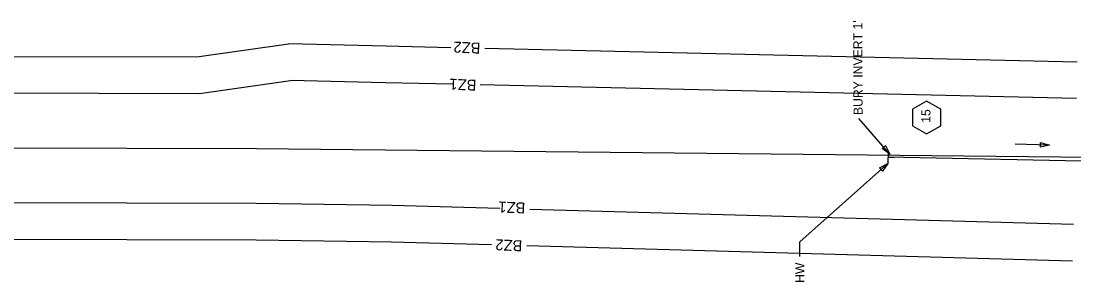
# Model space of a CAD drawing. Extents: x 2384780 to 2405432, y 547869 to 573706.
# Drawn here: x 2394668 to 2395243, y 555949 to 556092 of the extents above; entities that cross this region are included whole.
import ezdxf

# ---------------------------------------------------------------- set-up
doc = ezdxf.new("R2010")
doc.units = 0
for name, color, linetype in [('Old_Level_1', 7, 'Continuous'), ('Old_Level_5', 7, 'Continuous'), ('Old_Level_6', 7, 'Continuous'), ('Prop Buffer Zone 1', 7, 'Continuous'), ('Prop Buffer Zone 2', 7, 'Continuous'), ('Prop Drainage Box Number Symbol CELL', 7, 'Continuous'), ('Prop Drop Inlet Text', 7, 'Continuous')]:
    doc.layers.add(name, color=color, linetype=linetype)

# ---------------------------------------------------------------- blocks, each defined once
blk = doc.blocks.new('HDWL')
at = {"layer": 'Old_Level_1'}
for p, q in [((0, 0), (-0.0685, 0)), ((0, -0.0655), (0, 0.0685))]:
    blk.add_line(p, q, dxfattribs=at)

msp = doc.modelspace()

# ---------------------------------------------------------------- linework, layer by layer
at = {"layer": 'Old_Level_1'}
msp.add_line((2395290.01, 556014.67), (2395141.67, 556017.68), dxfattribs=at)
at = {"layer": 'Old_Level_5'}
for p, q in [((2395142.71, 556019.36), (2395125.84, 556038.84)), ((2395230.06, 556024.2), (2395211.28, 556024.86)), ((2395141.6, 556014.25), (2395093.54, 555971.35)), ((2395093.54, 555963.24), (2395093.54, 555971.35))]:
    msp.add_line(p, q, dxfattribs=at)
for points in [[(2395140.38, 556023.95), (2395142.71, 556019.36), (2395138.49, 556022.32)], [(2395225.1, 556025.62), (2395230.06, 556024.2), (2395225.02, 556023.13)], [(2395137.03, 556011.86), (2395141.6, 556014.25), (2395138.7, 556009.99)]]:
    msp.add_lwpolyline(points, close=True, dxfattribs=at)
at = {"layer": 'Old_Level_6'}
msp.add_line((2393649.44, 556025.71), (2394796.41, 556022.42), dxfattribs=at)
msp.add_lwpolyline([(2394796.41, 556022.42), (2395710.73, 556012.84), (2395741.36, 556012.58)], dxfattribs=at)
at = {"layer": 'Prop Buffer Zone 1'}
for p, q in [((2394765.23, 556052.51), (2394815.04, 556059.66)), ((2393649.52, 556055.71), (2394765.23, 556052.51)), ((2393649.35, 555995.71), (2394796.33, 555992.42))]:
    msp.add_line(p, q, dxfattribs=at)
for points in [[(2394903.56, 556057.52), (2394866.81, 556058.37), (2394815.04, 556059.66)], [(2395244.75, 556049.69), (2394918.67, 556057.18)], [(2394796.33, 555992.42), (2394870.65, 555991.31), (2394929.55, 555989.67)], [(2394945.84, 555989.21), (2395243.2, 555980.91)]]:
    msp.add_lwpolyline(points, dxfattribs=at)
at = {"layer": 'Prop Buffer Zone 2'}
for p, q in [((2394763.83, 556072.51), (2394813.86, 556079.7)), ((2393649.58, 556075.71), (2394763.83, 556072.51)), ((2393649.29, 555975.71), (2394796.27, 555972.42))]:
    msp.add_line(p, q, dxfattribs=at)
for points in [[(2394902.65, 556077.55), (2394867.27, 556078.36), (2394813.86, 556079.7)], [(2395245.21, 556069.68), (2394921.22, 556077.12)], [(2394796.27, 555972.42), (2394870.09, 555971.32), (2394924.91, 555969.79)], [(2394944.25, 555969.25), (2395242.64, 555960.92)]]:
    msp.add_lwpolyline(points, dxfattribs=at)
at = {"layer": 'Prop Drainage Box Number Symbol CELL'}
msp.add_lwpolyline([(2395162.8, 556030.41), (2395170.55, 556034.89), (2395170.55, 556043.84), (2395162.8, 556048.31), (2395155.05, 556043.84), (2395155.05, 556034.89)], close=True, dxfattribs=at)

# ---------------------------------------------------------------- block references
at = {"layer": 'Old_Level_5', "xscale": 50, "yscale": 50, "rotation": 178.839478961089}
msp.add_blockref('HDWL', (2395141.67, 556017.68), dxfattribs=at)

# ---------------------------------------------------------------- texts
at = {"layer": 'Old_Level_1'}
msp.add_text("BURY INVERT 1'", height=5, rotation=90.23015, dxfattribs=at).set_placement((2395127.86, 556040.69))
at = {"layer": 'Old_Level_5'}
msp.add_text('HW', height=5, rotation=90, dxfattribs=at).set_placement((2395096.04, 555948.83))
at = {"layer": 'Prop Buffer Zone 1'}
for p in [(2394916.8, 556059.96), (2394943.5, 555992.78)]:
    msp.add_text('BZ1', height=6, rotation=177.37747, dxfattribs=at).set_placement(p)
at = {"layer": 'Prop Buffer Zone 2'}
for p in [(2394918.98, 556080.25), (2394941.87, 555972.1)]:
    msp.add_text('BZ2', height=6, rotation=177.37747, dxfattribs=at).set_placement(p)
at = {"layer": 'Prop Drop Inlet Text'}
msp.add_text('15', height=5, rotation=90, dxfattribs=at).set_placement((2395164.93, 556036.45))

doc.saveas('drawing.dxf')
